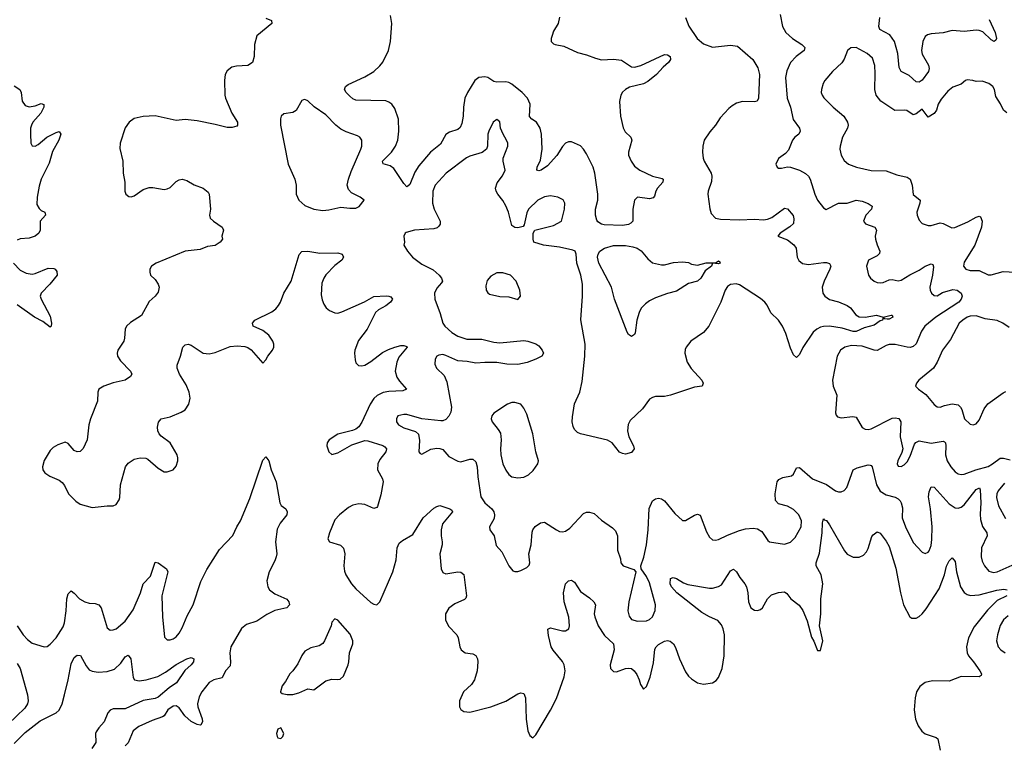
# Model space of a CAD drawing. Header units: inches. Extents: x 1649636 to 1815363, y 506543 to 641975.
# Tile 578 of 656: x 1752166 to 1758738, y 581686 to 586515. Entities that reach past the tile are written whole.
import ezdxf

# ---------------------------------------------------------------- set-up
doc = ezdxf.new("R2010")
doc.units = ezdxf.units.IN
doc.header["$MEASUREMENT"] = 0
doc.layers.add('B7558', color=7, linetype='Continuous')

msp = doc.modelspace()

# ---------------------------------------------------------------- linework, layer by layer
at = {"layer": 'B7558', "color": 5}
for points, elevation in [([(1753810, 586524), (1753847.7, 586510), (1753848.2, 586490), (1753750, 586407), (1753732.6, 586350), (1753730.4, 586269.7), (1753719.5, 586230), (1753690, 586208.2), (1753614.3, 586205.7), (1753582.8, 586197.2), (1753550, 586173.6), (1753538.3, 586150), (1753532.8, 586110), (1753534.6, 586010), (1753538.9, 585990), (1753583.1, 585890), (1753619.3, 585830), (1753619.1, 585810), (1753614.9, 585805.1), (1753585.4, 585794.6), (1753550, 585794.4), (1753470, 585815.7), (1753350, 585839.3), (1753270.4, 585849.6), (1753210, 585842.7), (1753070, 585872.8), (1752990, 585868.4), (1752930, 585854.3), (1752897.6, 585830), (1752870, 585792), (1752837.3, 585690), (1752835.1, 585655.1), (1752854.2, 585570), (1752856.3, 585490), (1752867.1, 585430), (1752867.6, 585370), (1752874.9, 585350), (1752895.1, 585335.1), (1752910, 585333.4), (1752930, 585339), (1752990, 585382), (1753030, 585394.4), (1753054.4, 585394.4), (1753130, 585381.1), (1753150, 585385.3), (1753170, 585395.8), (1753210, 585434.4), (1753230, 585446.7), (1753250, 585450.4), (1753281.7, 585441.7), (1753331.7, 585411.7), (1753390.8, 585390), (1753423.7, 585363.7), (1753430.3, 585350), (1753439.3, 585250), (1753433.4, 585210), (1753438, 585190), (1753459.1, 585170), (1753517.3, 585130), (1753526, 585110), (1753514.8, 585070), (1753518.8, 585050), (1753504, 585030), (1753471.3, 585008.7), (1753419.4, 585000.6), (1753370, 584980.4), (1753270, 584970.8), (1753076.3, 584890), (1753046.4, 584870), (1753034, 584850), (1753034, 584830), (1753040.4, 584810), (1753070, 584780.4), (1753091.5, 584750), (1753096.1, 584730), (1753090, 584696), (1753070.2, 584669.8), (1753030, 584633.3), (1752978.3, 584541.7), (1752905.9, 584494.1), (1752879.8, 584470), (1752869.5, 584450), (1752866.4, 584390), (1752860.9, 584370), (1752822, 584310), (1752817.3, 584290), (1752819.6, 584270), (1752838.3, 584238.4), (1752905.5, 584170), (1752914.9, 584150), (1752906.8, 584133.2), (1752870.1, 584109.9), (1752790, 584092.1), (1752727.3, 584070), (1752694.9, 584050), (1752688.4, 584030), (1752686.2, 583970), (1752638.3, 583850), (1752628.8, 583810), (1752615.8, 583710), (1752590, 583653.3), (1752570, 583633.6), (1752550, 583631.6), (1752530, 583640.7), (1752490, 583686), (1752470, 583696), (1752421.7, 583678.3), (1752390, 583659.3), (1752370, 583639.3), (1752330, 583574), (1752319.3, 583530), (1752321.6, 583510), (1752334, 583490), (1752367.9, 583467.9), (1752430, 583442.3), (1752450, 583427.2), (1752466.2, 583406.2), (1752491.1, 583351.1), (1752541, 583301), (1752570, 583282.7), (1752650, 583259.5), (1752750, 583270.5), (1752790, 583270.7), (1752810, 583278.8), (1752829.4, 583310), (1752834.2, 583325.9), (1752839.2, 583410), (1752872.4, 583530), (1752890, 583555.5), (1752930, 583581.1), (1752970.2, 583590.2), (1753007.7, 583587.7), (1753022.2, 583582.2), (1753090, 583522), (1753130, 583498.4), (1753150, 583496.4), (1753189.6, 583510.4), (1753210, 583536), (1753221.6, 583570), (1753222.4, 583590), (1753216.9, 583610), (1753170.7, 583690.7), (1753110, 583735.6), (1753097.2, 583750), (1753088.1, 583770), (1753085.1, 583794.9), (1753091.6, 583828.4), (1753109.8, 583850.2), (1753170, 583864.1), (1753244.8, 583895.2), (1753270, 583911.4), (1753295.9, 583950), (1753305, 583990), (1753298.3, 584030), (1753277, 584077), (1753232.3, 584150), (1753217.3, 584190), (1753216.8, 584210), (1753239.8, 584270), (1753254.7, 584330), (1753270, 584345.2), (1753290, 584350.2), (1753310, 584343.2), (1753390, 584290.2), (1753430, 584284.2), (1753470, 584293.2), (1753570, 584333.1), (1753618.8, 584338.8), (1753670, 584334.9), (1753688.1, 584328.1), (1753711.3, 584311.3), (1753790, 584222), (1753810, 584244.7), (1753822.9, 584270), (1753853, 584310), (1753863, 584330), (1753863.5, 584350), (1753856.4, 584370), (1753829.7, 584410), (1753790, 584439.8), (1753725.1, 584470), (1753719.6, 584490), (1753736.2, 584510), (1753850, 584564.3), (1753875.4, 584584.6), (1753893.2, 584606.8), (1753906.3, 584630), (1753928.3, 584690), (1753977.1, 584770), (1754031.8, 584948.2), (1754050, 584968.8), (1754090, 584970.9), (1754170, 584956.5), (1754290, 584958), (1754319.3, 584950), (1754326.4, 584930), (1754315.8, 584910), (1754270, 584874.8), (1754210, 584811.9), (1754196.1, 584790), (1754183.8, 584756.2), (1754179.3, 584679.3), (1754185, 584645), (1754195.8, 584615.8), (1754211.7, 584591.7), (1754233.8, 584573.8), (1754270, 584557.8), (1754290, 584556.9), (1754315.8, 584564.2), (1754468.1, 584631.9), (1754530, 584668.3), (1754611.6, 584671.6), (1754630.8, 584670.8), (1754644.4, 584664.4), (1754654.6, 584650), (1754640.8, 584630), (1754610, 584605.4), (1754560.8, 584579.2), (1754540.3, 584559.7), (1754486.4, 584450), (1754427.2, 584372.8), (1754403.8, 584310), (1754400.7, 584290), (1754404.5, 584244.5), (1754410, 584225.5), (1754427.6, 584207.6), (1754450, 584204.7), (1754470, 584209.2), (1754510, 584233.8), (1754586.7, 584293.3), (1754626.9, 584313.1), (1754670, 584330.2), (1754710, 584339.6), (1754730, 584340.3), (1754750, 584334), (1754753, 584330), (1754696.8, 584263.2), (1754683, 584230), (1754672, 584170), (1754682.4, 584130), (1754701.5, 584101.5), (1754747.7, 584050), (1754722.6, 584037.4), (1754630, 584033.4), (1754592.9, 584027.2), (1754552.5, 584007.5), (1754530, 583986.2), (1754504.8, 583950), (1754450, 583829.3), (1754430, 583797), (1754410, 583782), (1754387.4, 583772.6), (1754290, 583749.6), (1754230.8, 583710), (1754217.3, 583690), (1754216.3, 583670), (1754230, 583631.3), (1754250, 583614), (1754290, 583624.4), (1754382.5, 583677.5), (1754470, 583707.4), (1754490, 583705.2), (1754590, 583673.4), (1754604.3, 583664.3), (1754614.7, 583650), (1754609.2, 583630), (1754570, 583579.7), (1754556, 583550), (1754555, 583510), (1754586.7, 583450), (1754592, 583430), (1754576.6, 583343.4), (1754554.4, 583265.6), (1754550, 583258.9), (1754530, 583252.8), (1754470, 583279), (1754430, 583283.7), (1754390, 583274.2), (1754361.4, 583258.6), (1754300.9, 583210), (1754270, 583176.3), (1754233.4, 583090), (1754222, 583050), (1754233, 583030), (1754307, 583007), (1754328.2, 582988.2), (1754335.9, 582950), (1754329.3, 582869.3), (1754333.6, 582833.6), (1754342, 582810), (1754379.7, 582750), (1754410, 582715.6), (1754510, 582625.5), (1754530, 582613.4), (1754550, 582610.6), (1754570, 582630.8), (1754656.1, 582830), (1754678, 582910), (1754684.7, 582990), (1754699.3, 583020.7), (1754720.7, 583039.3), (1754790, 583078.9), (1754859.8, 583190), (1754930, 583254.9), (1754950, 583267), (1754970, 583272.2), (1755038, 583250), (1755050, 583241), (1755054.9, 583230), (1754988.8, 583151.2), (1754978.5, 583110), (1754978.3, 583070), (1754986.7, 583030), (1754985.8, 583010), (1754970.2, 582950), (1754979.5, 582850), (1754990, 582825.5), (1755010, 582816.4), (1755090, 582829.1), (1755110, 582827.2), (1755130, 582813), (1755149.1, 582670), (1755144.7, 582655.3), (1755135.5, 582644.5), (1755070, 582616.1), (1755030, 582586.6), (1755008.2, 582550), (1755009.1, 582510), (1755028.5, 582468.5), (1755083.1, 582410), (1755091.6, 582390), (1755103.1, 582330), (1755112.7, 582310), (1755138.8, 582290), (1755190, 582283.1), (1755210, 582272.4), (1755221.3, 582250), (1755224.5, 582230), (1755220.6, 582170), (1755201.3, 582110), (1755181.2, 582078.8), (1755128.9, 582030), (1755101.3, 581970), (1755100.5, 581930), (1755110.5, 581910.5), (1755130, 581897.3), (1755170, 581893), (1755310, 581928.5), (1755410, 581967.6), (1755490, 582016), (1755510, 582022.6), (1755530, 582017.6), (1755542.8, 581990), (1755547.5, 581847.5), (1755557.3, 581770), (1755570, 581738), (1755590, 581722), (1755610, 581742), (1755710, 581907.7), (1755750, 581985.5), (1755799.4, 582130), (1755806.2, 582170), (1755800.3, 582210), (1755790, 582231.1), (1755726.7, 582306.7), (1755713.6, 582330), (1755695.1, 582404.9), (1755691.9, 582448.1), (1755710, 582456), (1755790, 582435.2), (1755810, 582436.5), (1755831.3, 582450), (1755836.8, 582470), (1755832.4, 582527.6), (1755800.6, 582630), (1755796.8, 582690), (1755810, 582750.7), (1755830, 582770.8), (1755850, 582774.8), (1755870, 582760.7), (1755910, 582699.5), (1755970, 582657), (1755997.6, 582630), (1756008.8, 582610), (1756001, 582550), (1756004, 582530), (1756026.6, 582470), (1756070, 582405.2), (1756129.1, 582350), (1756133.8, 582310), (1756107.2, 582210), (1756110, 582184.9), (1756130, 582164.2), (1756150, 582162.7), (1756210, 582184.9), (1756230, 582187.9), (1756250, 582184.2), (1756268.4, 582168.4), (1756284.5, 582144.4), (1756301.7, 582110), (1756310, 582078), (1756330, 582046.8), (1756350, 582064.7), (1756373.7, 582126.3), (1756396.6, 582223.4), (1756405.6, 582314.4), (1756413.7, 582330), (1756430, 582345.2), (1756470, 582366.7), (1756490, 582371.4), (1756506.9, 582366.9), (1756530, 582348.5), (1756544.3, 582324.3), (1756570.2, 582250), (1756610, 582162.6), (1756630, 582134.3), (1756650, 582115.2), (1756690, 582088.9), (1756730, 582079.6), (1756790.8, 582089.2), (1756814.6, 582105.4), (1756830, 582125.5), (1756855.3, 582184.7), (1756868.8, 582270), (1756869.8, 582410), (1756862.2, 582450), (1756850, 582476.9), (1756826, 582506), (1756769.4, 582529.4), (1756719.2, 582559.2), (1756551.1, 582690), (1756517.6, 582730), (1756508, 582750), (1756510, 582786), (1756527.2, 582792.8), (1756550, 582785.7), (1756597.3, 582757.3), (1756625.9, 582745.9), (1756770, 582721.8), (1756790, 582722), (1756830, 582731.6), (1756850, 582744.2), (1756910, 582837), (1756930, 582848.5), (1756950, 582830.4), (1756971.7, 582791.7), (1757006, 582750), (1757016.9, 582730), (1757026, 582690), (1757030.3, 582630), (1757045.3, 582590), (1757070, 582575.3), (1757090, 582572.2), (1757110, 582578.4), (1757122.9, 582590), (1757156.9, 582650), (1757183.7, 582676.3), (1757230, 582693), (1757270, 582696), (1757285.3, 582685.3), (1757314, 582650), (1757367.6, 582607.6), (1757392.9, 582572.9), (1757422.4, 582502.4), (1757450, 582394.8), (1757467.5, 582367.5), (1757490, 582304.7), (1757510, 582304.7), (1757526.6, 582370), (1757504.5, 582470), (1757514.3, 582550), (1757512.6, 582650), (1757527.2, 582750), (1757516.1, 582810), (1757482.7, 582870), (1757482.7, 582890), (1757505.4, 582954.6), (1757523, 583090), (1757523.8, 583156.2), (1757530, 583182.8), (1757536.1, 583176.1), (1757550, 583172), (1757570, 583142.6), (1757670.5, 582970), (1757690, 582948.2), (1757730, 582927.7), (1757770, 582927.7), (1757797.7, 582942.3), (1757817.1, 582962.9), (1757830, 582986), (1757854, 583066), (1757862, 583078), (1757890, 583097.3), (1757910, 583087.7), (1757950, 583034.4), (1757970, 582998), (1758013.6, 582853.6), (1758044.2, 582690), (1758065, 582610), (1758107.4, 582530), (1758121.5, 582521.5), (1758150, 582521.7), (1758170, 582531.7), (1758190, 582548.9), (1758216.5, 582583.5), (1758302.9, 582717.1), (1758338.5, 582810), (1758352.8, 582867.2), (1758370, 582903.8), (1758390, 582924), (1758410, 582898), (1758417.8, 582830), (1758446.4, 582730), (1758470, 582692.6), (1758490, 582678.4), (1758512.5, 582672.5), (1758570, 582676.1), (1758688.1, 582708.1), (1758733.9, 582713.9), (1758756.3, 582710)], 520), ([(1755768.4, 586531.6), (1755760.4, 586490), (1755730, 586438), (1755719.6, 586410), (1755713.4, 586390), (1755714.4, 586370), (1755730, 586354.4), (1755741, 586350), (1755797.4, 586337.4), (1755890, 586296.3), (1755950, 586281.3), (1756010, 586258.3), (1756050, 586248), (1756130, 586251.5), (1756183.7, 586243.7), (1756250, 586199.6), (1756270, 586197.6), (1756311.3, 586208.7), (1756470, 586281.7), (1756490, 586281.3), (1756507.7, 586270), (1756510.4, 586250), (1756497.6, 586230), (1756461.1, 586198.9), (1756416.1, 586150), (1756358.6, 586101.4), (1756330, 586087), (1756236.4, 586063.6), (1756208.5, 586050), (1756188.7, 586031.3), (1756177.8, 586010), (1756170.2, 585969.8), (1756175.9, 585870), (1756193.3, 585793.3), (1756206.3, 585766.3), (1756244.6, 585730), (1756251.1, 585711.1), (1756229.4, 585630), (1756230.2, 585610), (1756246.3, 585570), (1756270, 585538), (1756304.9, 585510), (1756390, 585470.2), (1756454.2, 585454.2), (1756460.5, 585450), (1756459.5, 585430), (1756422.6, 585390), (1756411.7, 585370), (1756403.4, 585336.6), (1756394.3, 585325.7), (1756370, 585318.9), (1756290.4, 585329.6), (1756270.4, 585310), (1756258.3, 585250), (1756259, 585170), (1756244.1, 585155.9), (1756230, 585148.4), (1756190, 585141.5), (1756066.5, 585146.5), (1756049.7, 585150), (1756025.2, 585165.2), (1756017.6, 585177.6), (1756009.1, 585210), (1756009.9, 585250), (1756024.3, 585310), (1756025.6, 585350), (1756004.7, 585490), (1755994.7, 585530), (1755950, 585619.7), (1755930, 585651.3), (1755910, 585672.8), (1755850, 585699.7), (1755830, 585698.9), (1755810, 585689.7), (1755790, 585668.2), (1755751.7, 585608.3), (1755690, 585539.1), (1755646, 585510), (1755630, 585505.1), (1755617.2, 585510), (1755619.7, 585530), (1755642.9, 585577.1), (1755653.8, 585650), (1755649, 585750), (1755639.3, 585790), (1755616, 585830), (1755584.7, 585850), (1755569.1, 585869.1), (1755572.9, 585950), (1755555.6, 585990), (1755519.2, 586030), (1755450, 586084.8), (1755430, 586095.3), (1755410, 586100.3), (1755350, 586096.8), (1755330, 586102.7), (1755290, 586128.4), (1755270, 586134.2), (1755230, 586129.7), (1755203.7, 586110), (1755154.6, 586030), (1755136.9, 585990), (1755128.2, 585931.8), (1755126.9, 585870), (1755116.9, 585823.1), (1755105.5, 585794.5), (1755090, 585781.3), (1755035.4, 585764.6), (1755010, 585749.6), (1754975.9, 585684.1), (1754909, 585631), (1754830, 585539.1), (1754803.8, 585496.2), (1754770, 585415.1), (1754756.7, 585403.3), (1754750, 585399.6), (1754730, 585420.5), (1754662.7, 585522.7), (1754638.5, 585538.5), (1754593.1, 585553.1), (1754586.9, 585570), (1754648.8, 585631.2), (1754675.3, 585670), (1754690.7, 585710), (1754697.3, 585770), (1754693.5, 585850), (1754670, 585922), (1754649.6, 585950), (1754630, 585965.1), (1754610, 585973.3), (1754410, 585976.9), (1754390, 585986.3), (1754370, 586005.4), (1754345.4, 586030), (1754334.3, 586050), (1754341.3, 586070), (1754358.2, 586081.9), (1754470, 586133.8), (1754530, 586169.2), (1754570, 586206.5), (1754590, 586232), (1754627.1, 586310), (1754640.7, 586370), (1754648.9, 586490), (1754641.7, 586541.7)], 520), ([(1756609.1, 586530), (1756632.1, 586472.1), (1756687, 586390), (1756730, 586353.7), (1756790, 586331.8), (1756910, 586344.9), (1756957.7, 586337.7), (1757059.3, 586250), (1757093.7, 586193.7), (1757104.2, 586150), (1757096.4, 585990), (1757088.3, 585971.7), (1757070, 585966.3), (1756990, 585969.6), (1756950, 585958.4), (1756921.1, 585938.9), (1756898.4, 585921.6), (1756840.6, 585859.4), (1756810.2, 585809.8), (1756773, 585767), (1756733.7, 585710), (1756725.3, 585670), (1756723.7, 585630), (1756728.5, 585590), (1756735.3, 585570), (1756781.7, 585490), (1756786.3, 585470), (1756784, 585436), (1756762, 585370), (1756759.5, 585350), (1756771.8, 585251.8), (1756782, 585222), (1756810.3, 585190.2), (1756843.1, 585183.1), (1756970, 585178.5), (1757070, 585183.6), (1757130, 585179.6), (1757156.8, 585183.2), (1757185.6, 585194.4), (1757270, 585257.1), (1757290, 585253.4), (1757327.5, 585207.5), (1757334, 585186), (1757330, 585155.3), (1757307.1, 585132.9), (1757241, 585090), (1757226, 585070), (1757290, 585044.6), (1757333.1, 585013.1), (1757348.9, 584990), (1757355.3, 584930), (1757367.1, 584907.1), (1757390, 584888.5), (1757430, 584880.3), (1757530, 584895), (1757550, 584894.4), (1757570, 584887.2), (1757579, 584870), (1757574.2, 584850), (1757535.3, 584770), (1757521.1, 584730), (1757525.7, 584690), (1757539.5, 584670), (1757570, 584647.9), (1757631, 584631), (1757690, 584607), (1757711.2, 584591.2), (1757746, 584546), (1757770, 584532), (1757810, 584530.2), (1757883.7, 584543.7), (1757930, 584530.4), (1757983.6, 584543.6), (1757990, 584542), (1757994.8, 584530), (1757970, 584517.2), (1757955.3, 584515.3), (1757938, 584518), (1757930, 584526), (1757924.7, 584510), (1757910, 584505.6), (1757870, 584475.6), (1757802.5, 584457.5), (1757750, 584433.1), (1757730, 584432.9), (1757655.8, 584455.8), (1757570.2, 584469.8), (1757531.9, 584468.1), (1757510, 584462.3), (1757485.5, 584450), (1757463.1, 584430), (1757393.3, 584326.7), (1757370, 584279.3), (1757350, 584260.9), (1757330, 584278), (1757310, 584323.7), (1757279.6, 584419.6), (1757256.8, 584470), (1757229.8, 584509.8), (1757178.5, 584558.5), (1757155.8, 584610), (1757138.7, 584630), (1757110, 584654), (1756970, 584745.7), (1756948.8, 584751.2), (1756910, 584747.3), (1756890, 584734.5), (1756874.4, 584710), (1756846.3, 584630), (1756766, 584470), (1756730, 584426.6), (1756644.9, 584370), (1756613.4, 584330), (1756606.9, 584313.1), (1756604.4, 584290), (1756620.3, 584230), (1756646.8, 584186.8), (1756718.7, 584110), (1756728, 584090), (1756721, 584070), (1756670, 584061.5), (1756510, 584008.5), (1756470, 583999.8), (1756410, 583999.1), (1756390, 583994.3), (1756370, 583981.6), (1756322, 583918), (1756241, 583839), (1756227, 583813), (1756223.6, 583770), (1756231.5, 583731.5), (1756262, 583670), (1756266.8, 583650), (1756250, 583626), (1756210, 583616), (1756190, 583619.3), (1756170, 583629.3), (1756119.6, 583690), (1756090, 583708.3), (1755910, 583751.5), (1755890, 583760.5), (1755870, 583779.5), (1755860.1, 583800.1), (1755854, 583830), (1755855.2, 583864.8), (1755870, 583951.3), (1755905.1, 584030), (1755920.1, 584099.9), (1755938.7, 584270), (1755939.6, 584350), (1755911, 584511), (1755922.8, 584670), (1755922, 584750), (1755910.9, 584809.1), (1755884.8, 584890), (1755880.3, 584950), (1755873.7, 584970), (1755857.8, 584977.8), (1755770, 584997.3), (1755662.7, 585010), (1755597.2, 585030), (1755593.2, 585050), (1755593.2, 585090), (1755604, 585110), (1755730, 585140.5), (1755782, 585170), (1755801.6, 585250), (1755804.5, 585290), (1755792.9, 585312.9), (1755759, 585330), (1755710, 585339.3), (1755670, 585333.2), (1755625.3, 585310), (1755563.2, 585250), (1755550, 585226.6), (1755534.3, 585145.7), (1755526, 585134), (1755490, 585125.4), (1755470, 585128.3), (1755450, 585142.4), (1755428.2, 585230), (1755411.7, 585271.7), (1755390, 585308), (1755356.4, 585350), (1755346, 585370), (1755342.2, 585390), (1755353.6, 585426.4), (1755387.9, 585472), (1755406.6, 585510), (1755392.8, 585570), (1755393.3, 585590), (1755423.6, 585670), (1755423.6, 585690), (1755416.3, 585710), (1755392.6, 585750), (1755375.8, 585790), (1755370, 585834), (1755350, 585849.2), (1755326.4, 585830), (1755296.5, 585770), (1755291.8, 585750), (1755288.9, 585671.1), (1755281.6, 585650), (1755252.2, 585627.8), (1755170, 585603.9), (1755147.5, 585592.5), (1755011.7, 585490), (1754939, 585410), (1754923.9, 585370), (1754920.7, 585290), (1754932.4, 585250), (1754971.9, 585170), (1754972, 585150), (1754963.9, 585136.1), (1754953.4, 585126.6), (1754930, 585119.1), (1754802, 585110), (1754745.8, 585094.2), (1754738, 585090), (1754731, 585070), (1754734.8, 585030), (1754731, 585010), (1754754.8, 584970), (1754787.3, 584930), (1754850, 584883.8), (1754925.9, 584845.9), (1754966, 584810), (1754980.9, 584790), (1754987.4, 584770), (1754982.4, 584757.6), (1754950, 584722.9), (1754935.6, 584690), (1754937.4, 584650), (1754973.3, 584553.3), (1754990.2, 584490), (1755003.9, 584470), (1755050, 584428.3), (1755090, 584401.8), (1755150, 584383.2), (1755250, 584381.7), (1755330, 584363.1), (1755370, 584358.9), (1755530, 584372.9), (1755558, 584370), (1755610, 584352.2), (1755630, 584338), (1755654, 584310), (1755662.8, 584290), (1755650.5, 584269.5), (1755611.3, 584250), (1755553.9, 584226.1), (1755490, 584214.3), (1755416.9, 584216.9), (1755350, 584227), (1755270, 584227.6), (1755210, 584221.6), (1755152.7, 584232.7), (1755090, 584237.6), (1755010, 584274.7), (1754990, 584279.7), (1754963.8, 584276.2), (1754950.4, 584269.6), (1754939.3, 584250), (1754936.7, 584216.7), (1754947.7, 584190), (1755000, 584139.9), (1755017.8, 584097.8), (1755047.8, 583930), (1755044.5, 583895.6), (1755031, 583869), (1755010, 583847.6), (1754990, 583838), (1754977.2, 583837.2), (1754850, 583851.6), (1754750, 583879.7), (1754730, 583880.5), (1754690.8, 583870), (1754680.4, 583850), (1754681.3, 583830), (1754694, 583810), (1754731, 583790), (1754806.9, 583766.9), (1754828.5, 583748.5), (1754833.8, 583706.2), (1754831, 583631), (1754839.6, 583619.6), (1754850, 583616), (1754911, 583649), (1754950, 583655.8), (1754970, 583654), (1754990, 583646), (1755030, 583600.3), (1755090, 583568.7), (1755110, 583564), (1755170, 583581.8), (1755181.5, 583581.5), (1755190, 583580.9), (1755210, 583563.1), (1755219.8, 583530), (1755224.1, 583464.1), (1755244.3, 583330), (1755270, 583291.5), (1755318.3, 583250), (1755331.3, 583230), (1755335.5, 583210), (1755333.6, 583186.4), (1755302.4, 583130), (1755304.9, 583110), (1755332.7, 583070), (1755346.7, 583006.7), (1755384.1, 582964.1), (1755430.6, 582870.6), (1755456.9, 582836.9), (1755470, 582831.3), (1755490, 582831.3), (1755510, 582838), (1755550, 582858.8), (1755566.3, 582873.7), (1755572, 582890), (1755563.7, 582950), (1755580.5, 583010), (1755586.1, 583093.9), (1755590.9, 583110), (1755606.8, 583133.2), (1755642, 583158), (1755670, 583160.7), (1755750, 583109.2), (1755770, 583099.7), (1755790, 583096.9), (1755810, 583101.5), (1755838.7, 583121.3), (1755930, 583219.3), (1755950, 583227.2), (1755970, 583227.9), (1755999.3, 583219.3), (1756050, 583174.3), (1756123.8, 583123.8), (1756142.8, 583102.8), (1756157, 583070), (1756155.3, 582975.3), (1756175.9, 582915.9), (1756179.1, 582890), (1756194.8, 582870), (1756264.5, 582844.5), (1756278, 582830), (1756232.8, 582630), (1756224.9, 582570), (1756233.1, 582533.1), (1756250, 582513), (1756290, 582501.1), (1756350, 582502.3), (1756370, 582512), (1756390, 582530.5), (1756408.5, 582571.5), (1756409.7, 582610.3), (1756370, 582756), (1756350, 582799.3), (1756313.2, 582850), (1756312.7, 582870), (1756331.9, 582928.1), (1756348.7, 583010), (1756360.3, 583110), (1756367.5, 583252.5), (1756390, 583303), (1756410, 583317.6), (1756430, 583321.1), (1756450, 583316.5), (1756470, 583304.4), (1756539.4, 583219.4), (1756590, 583173), (1756610, 583172.7), (1756670, 583208.5), (1756690, 583215.3), (1756708.6, 583208.6), (1756750, 583098), (1756770, 583060.5), (1756790, 583043.8), (1756810, 583041.3), (1756830, 583045.3), (1756890, 583074.3), (1756970, 583104.9), (1757010, 583116.5), (1757062, 583122), (1757090, 583116.9), (1757118.4, 583098.4), (1757158.8, 583038.8), (1757170, 583030.6), (1757270, 583014), (1757310, 583028.7), (1757341.4, 583058.6), (1757380.9, 583130), (1757383.1, 583170), (1757367.2, 583210), (1757330, 583247.1), (1757290, 583267.6), (1757230, 583284), (1757210, 583306.6), (1757207.7, 583350), (1757221.8, 583430), (1757232.9, 583447.1), (1757260.5, 583459.5), (1757317, 583470), (1757330, 583481.6), (1757350, 583523), (1757370, 583525.7), (1757458, 583450), (1757550, 583413.4), (1757610, 583370.3), (1757630, 583364), (1757650, 583364.9), (1757670, 583372.4), (1757686.6, 583393.4), (1757730, 583510.4), (1757756.4, 583523.6), (1757830, 583543.9), (1757842.5, 583542.5), (1757850, 583540.3), (1757856.5, 583530), (1757885.1, 583410), (1757908.1, 583368.1), (1757950, 583343.8), (1758010, 583329.2), (1758030, 583317.6), (1758042.9, 583302.9), (1758050.2, 583290), (1758057.2, 583257.2), (1758056.5, 583190), (1758077.3, 583130), (1758130, 583026.4), (1758190, 582960.5), (1758210, 582953.4), (1758230, 582960.7), (1758236.2, 582970), (1758250, 583004.7), (1758254.7, 583045.3), (1758256, 583130), (1758245, 583250), (1758232, 583330), (1758235.7, 583364.3), (1758250, 583397.1), (1758270, 583395.3), (1758370, 583283.6), (1758410, 583258), (1758430, 583255.8), (1758450, 583262.4), (1758470, 583278), (1758550, 583379.1), (1758571.2, 583391.2), (1758576.8, 583376.8), (1758581, 583290), (1758575.9, 583215.9), (1758579, 583179), (1758593, 583133), (1758621.8, 583090), (1758622.9, 583070), (1758586.4, 582990), (1758582.4, 582930), (1758590, 582900.7), (1758604.6, 582870), (1758634.3, 582834.3), (1758665.5, 582825.5), (1758690, 582830.2), (1758850, 582900.1)], 540), ([(1757241.8, 586550), (1757258.3, 586470), (1757280.3, 586430), (1757323.7, 586390), (1757386.4, 586350), (1757406.4, 586330), (1757401.6, 586310), (1757348.7, 586270), (1757311.7, 586230), (1757287.1, 586172.9), (1757278.2, 586130), (1757288.2, 585990), (1757310.1, 585930.1), (1757329.5, 585849.5), (1757370.3, 585790), (1757375.8, 585770), (1757366, 585750), (1757340.5, 585730), (1757323.8, 585710), (1757296.7, 585643.3), (1757277.8, 585622.3), (1757230, 585589.4), (1757212.7, 585550), (1757220.7, 585530), (1757230, 585523.8), (1757250, 585523.1), (1757290, 585533), (1757310, 585530.4), (1757370, 585510.3), (1757410, 585488.8), (1757430.1, 585470.1), (1757442.3, 585450), (1757473.6, 585350), (1757491.4, 585310), (1757530, 585259.3), (1757548.1, 585248.1), (1757630, 585290.2), (1757690, 585291.3), (1757750, 585309.3), (1757790, 585303.5), (1757828, 585288), (1757855.3, 585270), (1757851.7, 585250), (1757813.7, 585210), (1757797.1, 585170), (1757811.8, 585151.8), (1757873, 585130), (1757884.2, 585110), (1757876.5, 585070), (1757877.4, 585050), (1757888.5, 585011.5), (1757907.8, 584970), (1757904.7, 584955.3), (1757890, 584939.2), (1757832.4, 584910), (1757817, 584870), (1757830.3, 584810), (1757844.9, 584790), (1757868.2, 584770), (1757890, 584760.3), (1757910, 584757.7), (1757930, 584760.8), (1757970, 584777.7), (1757990, 584780.2), (1758030, 584771.4), (1758050, 584775.8), (1758108, 584812), (1758170, 584842.6), (1758210, 584870.1), (1758250, 584886), (1758260, 584880), (1758265.4, 584865.4), (1758258.7, 584810), (1758240.7, 584730), (1758242, 584710), (1758251.7, 584690), (1758270, 584674.9), (1758290, 584672.1), (1758326.3, 584693.7), (1758395, 584715), (1758423.7, 584710), (1758448.9, 584690), (1758455.8, 584670), (1758450.2, 584650), (1758434.4, 584630), (1758280.6, 584530), (1758207.6, 584470), (1758184.4, 584435.6), (1758150, 584351.2), (1758130, 584334.2), (1758110, 584327.4), (1758090, 584328.5), (1758010, 584347), (1757970, 584346.8), (1757950, 584340.7), (1757890, 584308), (1757870, 584309), (1757790, 584336.3), (1757718.6, 584341.4), (1757674.4, 584330), (1757644.6, 584310), (1757621.5, 584270), (1757591.3, 584110), (1757596.5, 584070), (1757618.9, 584010), (1757610.5, 583890.5), (1757614.9, 583874.9), (1757624.8, 583864.8), (1757650, 583858.7), (1757727.3, 583867.3), (1757750, 583862.4), (1757790, 583794), (1757810, 583781.7), (1757830, 583779.6), (1757850, 583784.6), (1757990, 583854.7), (1758010, 583857.7), (1758033.5, 583853.5), (1758046.3, 583830), (1758042.7, 583730), (1758060.4, 583650), (1758054, 583626), (1758026.4, 583570), (1758023, 583550), (1758030, 583536), (1758050, 583534), (1758070, 583544.9), (1758090, 583564), (1758110, 583602.8), (1758138.2, 583681.8), (1758147.3, 583692.7), (1758170, 583703.6), (1758250, 583689.4), (1758330, 583703.1), (1758338, 583698), (1758344.2, 583690), (1758347.1, 583670), (1758344.6, 583610), (1758356.5, 583570), (1758380.7, 583530), (1758410, 583496.9), (1758430, 583483.6), (1758450, 583479), (1758470, 583480.8), (1758548.3, 583511.7), (1758630, 583533.7), (1758659.8, 583550), (1758710, 583588.2), (1758731.5, 583588.5), (1758777.8, 583577.8)], 560), ([(1758636, 586516), (1758676, 586430), (1758684.9, 586390), (1758682, 586378), (1758670, 586369.4), (1758650, 586379.6), (1758594.6, 586434.6), (1758570, 586443.7), (1758550, 586445), (1758470, 586436.5), (1758390, 586442.3), (1758330, 586426.6), (1758250, 586420.9), (1758225.2, 586414.8), (1758210, 586402.9), (1758193.8, 586370), (1758184.7, 586310), (1758190, 586285.5), (1758231.7, 586211.7), (1758235.8, 586190), (1758232.8, 586170), (1758190, 586111.2), (1758170, 586097.4), (1758150, 586099.7), (1758102.3, 586142.3), (1758048.5, 586170), (1758036.5, 586196.5), (1758026, 586290), (1758004.5, 586370), (1757972.7, 586412.7), (1757906.4, 586450), (1757900.2, 586470), (1757907.2, 586530)], 560), ([(1758754, 585894), (1758731.3, 585910), (1758712.9, 585952.9), (1758681.4, 586001.4), (1758671.5, 586050), (1758661, 586070), (1758633.6, 586090), (1758590, 586103.5), (1758550, 586101.2), (1758528.7, 586110), (1758490, 586113.7), (1758478.8, 586110), (1758450, 586085.4), (1758395.2, 586064.8), (1758361.5, 586038.5), (1758315.8, 585984.2), (1758296.2, 585950), (1758284.4, 585910), (1758270.3, 585889.7), (1758230, 585865.2), (1758190, 585917), (1758150, 585886), (1758130, 585880.9), (1758088.1, 585908.1), (1758070, 585911.6), (1758008.1, 585908.1), (1757914.3, 585970), (1757882.7, 586010), (1757873.2, 586050), (1757876.2, 586156.2), (1757873.1, 586210), (1757858.2, 586258.2), (1757822.9, 586290), (1757750, 586328.3), (1757714.1, 586325.9), (1757690.2, 586309.8), (1757669.2, 586250.8), (1757653, 586227), (1757590, 586169.7), (1757540.3, 586110), (1757528.5, 586088.5), (1757517.4, 586050), (1757516.5, 586030), (1757522, 586010), (1757533.7, 585993.7), (1757594.9, 585930), (1757666.7, 585870), (1757692.2, 585830), (1757694.9, 585810), (1757690.3, 585790), (1757656.9, 585730), (1757641.7, 585670), (1757641.1, 585650), (1757650, 585611), (1757670, 585574.9), (1757698, 585550), (1757750.2, 585530.2), (1757850, 585508.4), (1757950, 585506.3), (1758020.3, 585480.3), (1758090, 585462.9), (1758108.9, 585450), (1758122, 585410), (1758129.1, 585349.1), (1758175.5, 585310), (1758174.9, 585290), (1758154.9, 585230), (1758155.8, 585210), (1758170, 585176), (1758190, 585154.8), (1758230, 585140.5), (1758250, 585141.6), (1758310, 585158.7), (1758330, 585154.6), (1758386.4, 585126.4), (1758406.9, 585126.9), (1758494.7, 585165.2), (1758550, 585197.3), (1758570, 585204.7), (1758578.8, 585198.8), (1758590.6, 585170.6), (1758585.5, 585130), (1758541.7, 585010), (1758470, 584896), (1758466, 584870), (1758480.5, 584850), (1758510, 584840.3), (1758570, 584840.3), (1758630, 584812.4), (1758650, 584812.4), (1758730, 584835.3), (1758810, 584830.3)], 580), ([(1752130, 586073.6), (1752168.3, 586048.3), (1752175.6, 586030), (1752182.6, 585970), (1752203, 585943), (1752230, 585933.8), (1752270, 585940.6), (1752310, 585956), (1752328, 585948), (1752327.2, 585930), (1752307.2, 585890), (1752255, 585830), (1752244.2, 585810), (1752238.6, 585790), (1752237.3, 585750), (1752241.1, 585690), (1752250, 585673.4), (1752270, 585671.8), (1752290, 585682.2), (1752348.2, 585731.8), (1752410, 585762.4), (1752430, 585768.2), (1752440.9, 585750), (1752427.3, 585710), (1752385.1, 585634.9), (1752362.9, 585557.1), (1752310.1, 585449.9), (1752296.3, 585403.7), (1752282, 585330), (1752281.6, 585281.6), (1752295.3, 585255.3), (1752310, 585241.7), (1752334, 585230), (1752339.1, 585210), (1752303.7, 585170), (1752303.7, 585110), (1752293.1, 585090), (1752270, 585069.8), (1752230, 585057.5), (1752170, 585052), (1752150, 585042.4)], 480), ([(1752124.7, 584890), (1752170, 584843.8), (1752210, 584822.5), (1752250, 584816.8), (1752270, 584821.3), (1752356.4, 584856.4), (1752394.3, 584854.3), (1752404, 584850), (1752415.1, 584835.1), (1752415.3, 584810), (1752368.1, 584750), (1752310.3, 584690), (1752303.6, 584670), (1752308.9, 584650), (1752370, 584537.3), (1752378.7, 584490), (1752377.3, 584470), (1752370, 584462.7), (1752320.8, 584500.8), (1752266.2, 584530), (1752150, 584611.4)], 480), ([(1758770, 584459.7), (1758727.3, 584490), (1758690, 584507.4), (1758610, 584517.4), (1758550, 584537.5), (1758510, 584537), (1758490, 584529.8), (1758460.3, 584510), (1758436.9, 584490), (1758379, 584381), (1758325.7, 584310), (1758290.3, 584230), (1758266, 584190), (1758167.7, 584110), (1758150.7, 584090), (1758144.9, 584070), (1758164, 584050), (1758213, 584013), (1758270, 583946.8), (1758290, 583930.8), (1758310, 583928), (1758339.3, 583940.7), (1758390, 583951.7), (1758430, 583943.7), (1758444.9, 583930), (1758453.4, 583913.4), (1758472.7, 583850), (1758510, 583816.3), (1758530, 583810.6), (1758550, 583817.3), (1758570, 583842.8), (1758602.8, 583917.2), (1758627.8, 583952.2), (1758730, 584025.2), (1758747.4, 584032.6)], 580), ([(1752150, 582470.3), (1752190, 582410.3), (1752217.7, 582377.7), (1752250, 582354), (1752330, 582330.4), (1752350, 582332.4), (1752370, 582346.4), (1752410, 582388.5), (1752456.1, 582463.9), (1752464.5, 582490), (1752476.2, 582570), (1752479.9, 582650), (1752490, 582683.8), (1752510, 582703.1), (1752530, 582688.5), (1752566, 582650), (1752600.4, 582630), (1752630, 582621.1), (1752670, 582618.5), (1752694.3, 582610), (1752711.1, 582590), (1752750, 582457.3), (1752770, 582441.6), (1752790, 582442.4), (1752810, 582450.4), (1752870, 582500.3), (1752924.1, 582575.9), (1752972.2, 582690), (1752989.8, 582750), (1753038.2, 582801.8), (1753070, 582894), (1753090, 582890.5), (1753145.5, 582850), (1753155.3, 582830), (1753114, 582670), (1753119.3, 582530), (1753133.3, 582393.3), (1753150, 582377.1), (1753170, 582377), (1753190, 582383.6), (1753210, 582395.3), (1753230, 582420.3), (1753250, 582456.4), (1753283.9, 582536.1), (1753323.2, 582610), (1753374.3, 582765.7), (1753415.1, 582844.9), (1753499.9, 582980.1), (1753588.5, 583071.5), (1753615.7, 583130), (1753640.5, 583170), (1753701.5, 583318.5), (1753790, 583576), (1753810, 583598), (1753830, 583571), (1753845.7, 583510), (1753877.6, 583430), (1753901.6, 583290), (1753912.1, 583272.1), (1753942.8, 583250), (1753952.2, 583230), (1753948.2, 583210), (1753904.3, 583155.7), (1753885.2, 583114.8), (1753873.2, 583030), (1753881.8, 582950), (1753878.9, 582930), (1753870, 582904.2), (1753830.2, 582830), (1753815.6, 582770), (1753821.8, 582730), (1753833.1, 582710), (1753870, 582682.7), (1753948.2, 582648.2), (1753963.1, 582630), (1753967.6, 582610), (1753950.3, 582590), (1753870, 582572.5), (1753814.9, 582545.1), (1753750, 582499.8), (1753680.8, 582479.2), (1753647.5, 582452.5), (1753575.9, 582330), (1753569, 582290), (1753574.2, 582230), (1753570, 582203.5), (1753540.3, 582170), (1753516.9, 582123.1), (1753461.6, 582110), (1753430, 582090.8), (1753382.4, 582030), (1753363.1, 581996.9), (1753353.2, 581950), (1753355.5, 581930), (1753384.2, 581850), (1753385.7, 581830), (1753376.3, 581810), (1753370, 581806.6), (1753350, 581810.9), (1753310, 581832.2), (1753268.8, 581868.8), (1753230, 581922.2), (1753210, 581934.8), (1753190, 581934), (1753154.4, 581910), (1753131, 581870), (1753118.3, 581861.7), (1753050, 581838.8), (1752962.5, 581797.5), (1752922.8, 581770), (1752890.1, 581689.9), (1752870.7, 581669.3)], 480), ([(1758739, 583421), (1758697.5, 583370), (1758688.5, 583350), (1758686.1, 583326.1), (1758699.6, 583270), (1758746.3, 583186.3)], 560), ([(1758754, 582670), (1758690, 582637.7), (1758626.2, 582573.8), (1758537.4, 582462.6), (1758499.3, 582390), (1758486.2, 582330), (1758488.9, 582290), (1758498.9, 582270), (1758532.9, 582230), (1758574.6, 582170), (1758584.9, 582150), (1758582.5, 582137.5), (1758570, 582128.7), (1758450, 582132.3), (1758370, 582100.3), (1758257.4, 582102.6), (1758210, 582091), (1758174.4, 582065.6), (1758152.6, 582030), (1758142.4, 581990), (1758136.5, 581910), (1758146, 581846), (1758162, 581802), (1758186.8, 581766.8), (1758209.1, 581749.1), (1758283.8, 581723.8), (1758294.8, 581714.8), (1758310, 581639.1)], 520), ([(1758763.9, 582536.1), (1758732.8, 582510), (1758710, 582471.8), (1758691.3, 582410), (1758686.4, 582370), (1758697.8, 582330), (1758714.9, 582310), (1758742.4, 582290)], 540), ([(1752130, 581684.9), (1752202.8, 581757.2), (1752303.7, 581836.3), (1752410, 581888.2), (1752430, 581907.6), (1752449.9, 581950.1), (1752466.2, 582010), (1752490.6, 582110), (1752510, 582216.3), (1752530, 582258.4), (1752550, 582274.4), (1752571.8, 582271.8), (1752610, 582201.6), (1752630, 582177), (1752650, 582166.3), (1752690, 582160.2), (1752750, 582164.9), (1752798.6, 582181.4), (1752840.3, 582219.7), (1752870, 582263), (1752890, 582274), (1752908.7, 582248.7), (1752924.7, 582124.7), (1752932.4, 582110), (1752962.7, 582102.7), (1753011, 582109), (1753087.5, 582132.5), (1753139.7, 582160.3), (1753210, 582211.3), (1753282, 582250), (1753310, 582258.3), (1753327.7, 582250), (1753325.3, 582230), (1753311.7, 582210), (1753267.8, 582172.2), (1753213.7, 582090), (1753163.9, 582056.1), (1753090, 581992.9), (1753070, 581984.7), (1752990, 581970.8), (1752870, 581915.4), (1752790, 581915.7), (1752770, 581906.2), (1752754.7, 581890), (1752729, 581830), (1752693.4, 581790), (1752676.9, 581763.1), (1752672.6, 581750), (1752675.2, 581690), (1752646.7, 581650)], 460), ([(1752150, 582217.4), (1752170, 582184), (1752218.9, 582010), (1752223.2, 581970), (1752219.2, 581950), (1752200.3, 581919.7), (1752090, 581812.8)], 460)]:
    msp.add_lwpolyline(points, dxfattribs=dict(at, elevation=elevation))
for points, elevation in [([(1754070, 585981.2), (1754060.7, 585979.3), (1754050, 585975.3), (1754011.7, 585908.3), (1753990, 585896.2), (1753930, 585886.6), (1753910.7, 585870), (1753906.1, 585853.9), (1753906.5, 585810), (1753957.1, 585550), (1754002, 585450), (1754010.4, 585410), (1754012, 585350), (1754030.3, 585310), (1754070, 585274.3), (1754130, 585251.3), (1754190, 585240.9), (1754230, 585245.3), (1754310, 585264.4), (1754370, 585257.1), (1754410, 585257.3), (1754432.7, 585267.3), (1754466, 585310), (1754438, 585330), (1754379.7, 585359.7), (1754360.8, 585380.8), (1754352.2, 585410), (1754360.3, 585450), (1754379.2, 585500.8), (1754443.5, 585650), (1754449.7, 585670), (1754449.6, 585710), (1754436.2, 585730), (1754420.1, 585740.1), (1754345.3, 585765.3), (1754310, 585784.2), (1754277.2, 585810), (1754210, 585880.5), (1754132.6, 585932.6), (1754090, 585972.7)], 540), ([(1756450, 584879.3), (1756470, 584879.3), (1756530, 584894), (1756590, 584898), (1756630, 584894), (1756650, 584882.8), (1756690, 584876), (1756747.3, 584892.7), (1756810, 584892.7), (1756830, 584906), (1756839.8, 584899.8), (1756840.7, 584890), (1756830, 584885.7), (1756791, 584889), (1756782.8, 584870), (1756740.7, 584839.3), (1756713.4, 584790), (1756690, 584769.8), (1756630, 584753.5), (1756550, 584702), (1756490, 584687.8), (1756410, 584657.6), (1756370, 584638.4), (1756342, 584618), (1756314.9, 584590), (1756300.2, 584559.8), (1756284.2, 584510), (1756274.9, 584425.1), (1756270, 584414), (1756250, 584401.2), (1756230, 584413.2), (1756220.7, 584430), (1756135.1, 584650), (1756115.3, 584730), (1756030.7, 584890), (1756022.9, 584930), (1756027, 584950), (1756038.3, 584970), (1756069.3, 584990.7), (1756130, 585007.5), (1756210, 585006.8), (1756258.5, 584998.5), (1756288, 584990), (1756313, 584973), (1756359, 584919), (1756390, 584892.7)], 520), ([(1755390, 584826), (1755350, 584825.2), (1755310, 584804), (1755285.2, 584774.8), (1755278, 584738), (1755279.1, 584710), (1755290, 584691), (1755302.5, 584682.5), (1755370, 584667.7), (1755430, 584665.5), (1755490, 584647.3), (1755509, 584670), (1755503.7, 584710), (1755479.3, 584770), (1755442, 584810)], 560), ([(1755470, 583960.9), (1755450, 583960.9), (1755422.8, 583950), (1755330.8, 583890), (1755317.3, 583870), (1755314, 583850), (1755320.7, 583830), (1755360.7, 583780.7), (1755374.6, 583754.6), (1755380.8, 583710), (1755374.4, 583650), (1755376.9, 583610), (1755391.4, 583551.4), (1755410, 583507.7), (1755430, 583480.5), (1755450, 583463.8), (1755490, 583457.1), (1755530, 583462), (1755562.5, 583477.5), (1755593.8, 583506.2), (1755625.2, 583550), (1755629.2, 583570), (1755611.6, 583630), (1755591.5, 583750), (1755550, 583882), (1755530, 583922), (1755510, 583949)], 560), ([(1754270, 582516), (1754250, 582494), (1754245.3, 582470), (1754201.7, 582370), (1754189.2, 582350.8), (1754165, 582335.1), (1754110, 582323.1), (1754070, 582301.6), (1754050, 582271.8), (1754023.2, 582216.8), (1753990, 582169.4), (1753970, 582149.3), (1753941.3, 582098.7), (1753919.1, 582070), (1753906, 582030), (1753906.8, 582026.8), (1753918, 582018), (1753950.7, 582010.7), (1753990, 582010.5), (1754030, 582022.6), (1754090, 582050.3), (1754130, 582042), (1754210, 582103.6), (1754250, 582114), (1754289.6, 582110.4), (1754305.8, 582114.2), (1754326.3, 582133.7), (1754357.6, 582210), (1754362.9, 582230), (1754366.6, 582290), (1754389.2, 582350), (1754389.3, 582370), (1754373, 582413), (1754290, 582506.6)], 520), ([(1753910, 581789), (1753890, 581779), (1753880.7, 581750), (1753884, 581730), (1753890, 581722.8), (1753910, 581717.3), (1753922.7, 581730), (1753929.3, 581750)], 520)]:
    msp.add_lwpolyline(points, close=True, dxfattribs=dict(at, elevation=elevation))

doc.saveas('drawing.dxf')
